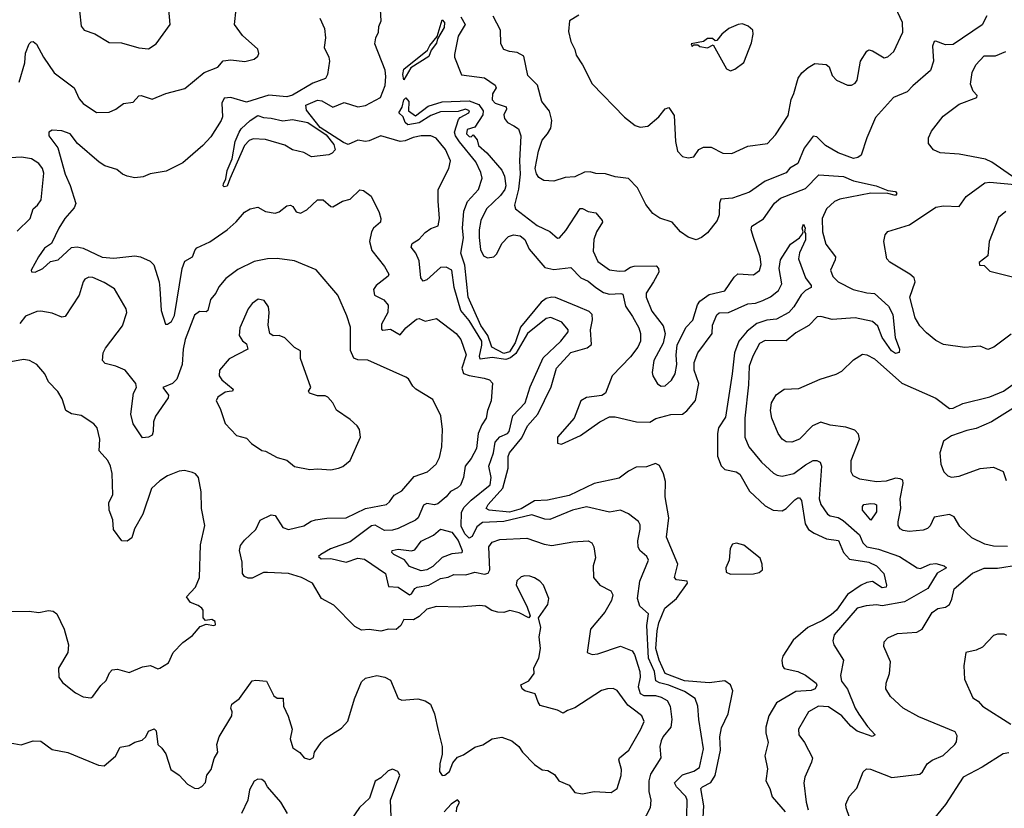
# Model space of a CAD drawing. Extents: x 2056909 to 2160450, y 827444 to 1016825.
# Tile 300 of 501: x 2135505 to 2140631, y 926643 to 930750. Entities that reach past the tile are written whole.
import ezdxf

# ---------------------------------------------------------------- set-up
doc = ezdxf.new("R2010")
doc.units = 0

msp = doc.modelspace()

# ---------------------------------------------------------------- linework, layer by layer
at = {"layer": '0CON10XD'}
for points in [[(2135816.4, 930796.4), (2135825.8, 930715.8), (2135841.2, 930695), (2135896.8, 930676.8), (2135971.7, 930631.7), (2136035, 930628.9), (2136125, 930603.1), (2136175, 930598.6), (2136216.2, 930623.8), (2136288.8, 930725), (2136276.2, 930865)], [(2138415, 930773.8), (2138366.7, 930745), (2138361.7, 930688.3), (2138375, 930637.5), (2138395.5, 930595.5), (2138402, 930565), (2138434.3, 930514.3), (2138485, 930416.7), (2138653.4, 930243.4), (2138708.8, 930198.8), (2138735, 930190), (2138775, 930196), (2138832.5, 930245), (2138865, 930286.7), (2138885, 930292.5), (2138911.7, 930251.7), (2138919.4, 930115), (2138930, 930065), (2138955, 930038), (2138985, 930030), (2139015, 930036.7), (2139040, 930075), (2139065, 930086), (2139105, 930087.1), (2139165, 930055.8), (2139213, 930053), (2139295, 930090.8), (2139398.8, 930105), (2139439.8, 930150.2), (2139505, 930251.2), (2139520.5, 930335), (2139535.5, 930365), (2139556.9, 930445), (2139576.4, 930473.6), (2139609.1, 930500.9), (2139645, 930522.9), (2139703.3, 930516.7), (2139718.8, 930505), (2139735, 930460), (2139757.5, 930435), (2139815, 930410), (2139835, 930410), (2139855, 930420), (2139864.2, 930435.8), (2139881.4, 930535), (2139915, 930586.7), (2139925, 930593.3), (2139945, 930588.8), (2140005, 930551.2), (2140025, 930556.2), (2140055.8, 930584.2), (2140101.9, 930685), (2140100.9, 930735), (2140065, 930812.9)], [(2135503.1, 930425), (2135531.8, 930525), (2135534.6, 930575.4), (2135555, 930623.8), (2135565, 930635.8), (2135575, 930636), (2135592.1, 930622.1), (2135628.9, 930555), (2135685, 930474.2), (2135788, 930395), (2135815, 930337.5), (2135835, 930312.9), (2135905, 930267.5), (2135971.2, 930268.8), (2136005, 930283.8), (2136045, 930314), (2136095, 930321.2), (2136125, 930354), (2136137.5, 930355), (2136195, 930336.2), (2136265, 930366.2), (2136365, 930391.2), (2136464.6, 930475.4), (2136536.2, 930503.8), (2136565, 930536), (2136605, 930540.6), (2136677.7, 930532.3), (2136725, 930544), (2136745, 930560), (2136750.8, 930575), (2136745, 930596.7), (2136665, 930667.5), (2136622.5, 930725), (2136631.4, 930805)], [(2137067.4, 930757.4), (2137092.2, 930705), (2137096.2, 930655), (2137089.5, 930605), (2137114.4, 930555), (2137117.8, 930535), (2137107.1, 930465), (2137096.3, 930443.7), (2137031.2, 930418.8), (2136925, 930357.5), (2136895, 930348.9), (2136802.1, 930357.9), (2136685, 930320.3), (2136605, 930344.7), (2136569.3, 930340.7), (2136556.8, 930315), (2136560.3, 930245), (2136554.6, 930225), (2136500.1, 930139.9), (2136458.5, 930095), (2136355, 930004.4), (2136268.3, 929961.7), (2136185, 929947.1), (2136148.3, 929931.7), (2136105, 929926.9), (2136064.4, 929934.4), (2136040, 929945), (2136010.3, 929970.3), (2135948.6, 929988.6), (2135918.2, 930008.2), (2135805.5, 930105.5), (2135768.6, 930155), (2135725, 930172.1), (2135675, 930174), (2135656.7, 930165), (2135656, 930145), (2135703.4, 930083.4), (2135741.1, 929945), (2135767.3, 929887.3), (2135797.4, 929792.6), (2135789.2, 929770.8), (2135740.5, 929715), (2135708.5, 929665), (2135670.5, 929585), (2135635, 929560.4), (2135602.2, 929515), (2135564.2, 929445), (2135567, 929437), (2135585, 929435.8), (2135626.4, 929453.6), (2135665, 929490), (2135705, 929498.8), (2135775, 929563.1), (2135805, 929568), (2135835, 929560.5), (2135935, 929513.3), (2135995, 929508.5), (2136105, 929520.8), (2136134.6, 929514.6), (2136185, 929492.2), (2136203.2, 929473.2), (2136231.8, 929385), (2136235, 929350), (2136240.8, 929235), (2136263.8, 929163.8), (2136275, 929164), (2136295, 929178.9), (2136310.6, 929209.4), (2136351.3, 929455), (2136365, 929491.9), (2136404.7, 929515.3), (2136418.3, 929551.7), (2136428, 929562), (2136495, 929593.5), (2136585, 929655.5), (2136632.7, 929697.3), (2136675, 929747.5), (2136705, 929765.8), (2136745, 929774), (2136785, 929751.4), (2136835, 929741.8), (2136855, 929749.5), (2136895, 929781.5), (2136914.5, 929784.5), (2136927.1, 929777.1), (2136945, 929750), (2136967.4, 929742.6), (2137000.2, 929759.8), (2137055, 929812.5), (2137085, 929812), (2137125, 929778), (2137135, 929775.8), (2137185.5, 929804.5), (2137225, 929815.7), (2137275.5, 929864.5), (2137295, 929861.1), (2137335, 929830.4), (2137376.5, 929746.5), (2137385.3, 929715), (2137384.2, 929695), (2137347.5, 929665), (2137335.7, 929645), (2137326.5, 929595), (2137338, 929548), (2137404.2, 929465), (2137426, 929425), (2137424, 929415), (2137361.4, 929365), (2137346.9, 929345), (2137352.2, 929315), (2137400.5, 929290.5), (2137422.5, 929262.5), (2137421.5, 929225), (2137389.3, 929165), (2137388.8, 929138.8), (2137395, 929133.8), (2137435, 929138), (2137485, 929109.4), (2137515.5, 929145), (2137569.9, 929190.1), (2137585, 929194.5), (2137615, 929180.6), (2137675, 929193.8), (2137776.5, 929116.5), (2137801.2, 929085), (2137829.5, 929005), (2137807.1, 928935), (2137815, 928907.8), (2137845, 928896.4), (2137922.6, 928882.6), (2137950, 928875), (2137967, 928857), (2137959.4, 928765), (2137940.5, 928715), (2137933.5, 928675), (2137910.6, 928639.4), (2137892.6, 928595), (2137883.1, 928516.9), (2137855.9, 928465), (2137824.7, 928425), (2137816.2, 928365), (2137799.5, 928325), (2137785, 928311.1), (2137747.2, 928292.8), (2137725.7, 928264.3), (2137681.8, 928228.2), (2137665, 928223.8), (2137625, 928229.5), (2137607.6, 928222.4), (2137578.8, 928155), (2137565, 928143.2), (2137475, 928099.7), (2137445, 928091.1), (2137405, 928090.3), (2137355, 928117.1), (2137335.9, 928114.1), (2137225, 928030.4), (2137123.8, 927995), (2137073.3, 927965), (2137060, 927955), (2137075, 927942.2), (2137125, 927944.4), (2137204.6, 927924.6), (2137265, 927944.8), (2137300.4, 927940.4), (2137409.1, 927865), (2137425, 927797.7), (2137475, 927794.7), (2137535, 927755.3), (2137545, 927759.6), (2137562.4, 927787.6), (2137575, 927795.3), (2137635, 927805.2), (2137695, 927840), (2137735, 927847.3), (2137765, 927860.8), (2137828.3, 927858.3), (2137875, 927872.4), (2137925, 927862.2), (2137943.1, 927866.9), (2137952.7, 927885), (2137947.5, 928005), (2137965, 928028.2), (2138005, 928042.8), (2138145, 928049.2), (2138235, 928018.7), (2138275, 928011.5), (2138385, 928030.9), (2138465, 928035.4), (2138482.9, 928025), (2138494.4, 928005), (2138503.2, 927946.8), (2138490, 927905), (2138491.9, 927845), (2138525, 927804.2), (2138582.5, 927775), (2138593.1, 927755), (2138585.5, 927725), (2138550.9, 927665), (2138476.4, 927575), (2138460, 927455), (2138485, 927444.5), (2138515, 927447.1), (2138633.1, 927486.9), (2138693.6, 927463.6), (2138705, 927444.3), (2138732.6, 927355), (2138734.3, 927325), (2138724.4, 927275), (2138735, 927240.9), (2138755, 927230.5), (2138815, 927230), (2138845, 927222.1), (2138874.8, 927204.8), (2138890.7, 927175), (2138899.2, 927105), (2138894.7, 927065.3), (2138855, 927016.9), (2138844.6, 926995), (2138838.1, 926965), (2138843.3, 926905), (2138789.4, 926820.6), (2138780.4, 926785), (2138779.8, 926730.2), (2138790.9, 926685), (2138787.5, 926645), (2138745.3, 926564.7)], [(2138977.4, 926602.6), (2138980, 926685), (2138972.3, 926705), (2138923.8, 926755), (2138914.6, 926775), (2138955, 926817.5), (2139015, 926836.8), (2139043.3, 926855), (2139065, 926952.5), (2139040, 927105), (2139035.4, 927175), (2139020.8, 927215), (2138965, 927250.6), (2138885, 927284.8), (2138835.6, 927295.6), (2138816.2, 927306.2), (2138809.9, 927355), (2138779.1, 927425), (2138770, 927595), (2138778.5, 927655), (2138734, 927695), (2138720.4, 927735), (2138733.1, 927825), (2138778.9, 927935), (2138769.5, 927955), (2138733.3, 927985), (2138724.4, 928005), (2138723.1, 928035), (2138735.8, 928095.8), (2138735, 928120), (2138727, 928137), (2138675, 928175.8), (2138632.5, 928195), (2138575, 928185.6), (2138455, 928213.3), (2138382.5, 928195), (2138265, 928147.8), (2138238.5, 928148.5), (2138171.9, 928171.9), (2138025, 928136.1), (2137915, 928131.8), (2137885, 928108.7), (2137860.9, 928059.1), (2137845, 928050.2), (2137822.2, 928072.2), (2137802.7, 928112.7), (2137805.5, 928185), (2137818.9, 928211.1), (2137855, 928247.4), (2137955, 928326.7), (2137960.3, 928365), (2137947.8, 928425), (2137971.7, 928495), (2137979.6, 928550.4), (2138005, 928578.4), (2138044.4, 928595), (2138052.7, 928605), (2138073, 928687), (2138137.1, 928755), (2138162.4, 928837.6), (2138230.4, 928989.6), (2138321.5, 929075), (2138360.8, 929125), (2138360, 929135), (2138326.9, 929175), (2138269.3, 929199.3), (2138245, 929194.6), (2138148.1, 929115), (2138087.6, 929012.4), (2138060.9, 928989.1), (2138035, 928979.9), (2137965, 928991.1), (2137902.2, 928982.2), (2137898.1, 928998.1), (2137911.5, 929055), (2137910.3, 929075), (2137845, 929184.2), (2137802, 929235), (2137767.2, 929355), (2137755.4, 929445), (2137725, 929462), (2137695, 929458.7), (2137625, 929395.4), (2137605, 929389.1), (2137593, 929405), (2137584.8, 929495), (2137566.6, 929535), (2137542.9, 929565), (2137548.5, 929585), (2137585, 929606.4), (2137615, 929642.2), (2137645, 929662.9), (2137682.7, 929677.3), (2137690, 929715), (2137683.6, 929805), (2137684.1, 929865), (2137738.9, 929975), (2137747.8, 930015), (2137722.1, 930075), (2137673.9, 930133.9), (2137644.7, 930144.7), (2137595, 930145.2), (2137553.1, 930136.9), (2137511.5, 930118.5), (2137486.2, 930116.2), (2137385, 930144.5), (2137325, 930118.7), (2137305, 930115.3), (2137265, 930122.3), (2137215, 930100.4), (2137190.5, 930110.5), (2137069.2, 930189.2), (2136998.7, 930278.7), (2136995.4, 930305), (2137055, 930331.5), (2137077.4, 930327.4), (2137135, 930295.3), (2137195, 930318.1), (2137265, 930296.8), (2137305, 930302.9), (2137383.5, 930345), (2137408.3, 930408.3), (2137411.7, 930455), (2137407, 930487), (2137354.6, 930625), (2137358.5, 930655), (2137372.1, 930685), (2137374.6, 930715), (2137387.3, 930745), (2137382.7, 930802.7)], [(2137802, 930765), (2137823.8, 930725), (2137787.3, 930665), (2137768.3, 930568.3), (2137768.6, 930555), (2137805, 930463.3), (2137925, 930446.8), (2137980, 930410), (2137984.6, 930395), (2137966.3, 930363.7), (2137965, 930333.1), (2137980.5, 930315), (2138036.7, 930296.7), (2138038.5, 930285), (2138025.4, 930255), (2138028.5, 930235), (2138045, 930214.5), (2138078.1, 930198.1), (2138102, 930182), (2138114.7, 930144.7), (2138106.5, 930015), (2138110.7, 929945), (2138102.2, 929867.8), (2138080.5, 929785), (2138086.9, 929765), (2138199.1, 929679.1), (2138265, 929647.9), (2138305, 929612.5), (2138315, 929614), (2138348.1, 929651.9), (2138423.3, 929766.7), (2138435, 929767.7), (2138465, 929751.5), (2138505, 929744.3), (2138537.5, 929705), (2138539.4, 929695), (2138508, 929645), (2138494.7, 929604.7), (2138490.9, 929545), (2138515, 929491.4), (2138575, 929446.9), (2138625, 929440.8), (2138655, 929442.7), (2138685, 929461.8), (2138704, 929466), (2138818, 929468), (2138831.1, 929455), (2138831.5, 929435), (2138804.6, 929385), (2138765.6, 929325), (2138766.5, 929305), (2138795, 929232.5), (2138855.6, 929155), (2138865.7, 929115), (2138854.3, 929065), (2138805.8, 928975), (2138797.7, 928912.3), (2138800.8, 928895), (2138825, 928853.8), (2138845, 928842), (2138865, 928844), (2138898.1, 928871.9), (2138917.3, 928905), (2138925.5, 928954.5), (2138922.2, 929005), (2138928.5, 929055), (2138972.6, 929147.4), (2139008.9, 929185), (2139034, 929265), (2139046, 929284), (2139095, 929319.7), (2139175, 929337.8), (2139225, 929410), (2139243, 929427), (2139325, 929421.9), (2139356.4, 929443.6), (2139364.4, 929475), (2139360, 929515), (2139324.4, 929615.6), (2139312.7, 929655), (2139315.7, 929675), (2139377.4, 929712.6), (2139435, 929794.6), (2139465, 929820.4), (2139595, 929871.8), (2139665, 929942.1), (2139792.9, 929932.9), (2139845, 929911.6), (2139964.2, 929885), (2140025, 929860), (2140065, 929856), (2140071.2, 929845), (2140065, 929834.4), (2140025, 929844.4), (2139935, 929846.2), (2139774.8, 929815.2), (2139747.4, 929802.6), (2139704.5, 929765.5), (2139683.3, 929715), (2139684.7, 929645), (2139701.1, 929581.1), (2139751.5, 929515), (2139750.6, 929499.4), (2139725.5, 929445), (2139737.5, 929412.5), (2139765, 929385.6), (2139844.2, 929345), (2139915, 929327.7), (2139955, 929324.4), (2140028.5, 929258.5), (2140050, 929215), (2140062, 929095), (2140085.5, 929035), (2140083, 929017), (2140065, 929012.3), (2140043.8, 929025), (2139995, 929094.4), (2139973.1, 929153.1), (2139945, 929178.5), (2139855, 929196.6), (2139735, 929188.4), (2139675, 929204.4), (2139657.1, 929202.9), (2139613.4, 929156.6), (2139545, 929118.6), (2139495, 929076.7), (2139385, 929079.6), (2139356.7, 929063.3), (2139321.9, 928998.1), (2139302.2, 928945), (2139298.6, 928848.6), (2139280, 928675), (2139280.8, 928575), (2139301.5, 928525), (2139367.5, 928445), (2139428.6, 928388.6), (2139447.8, 928377.8), (2139475, 928372.7), (2139535, 928386.5), (2139595, 928431.8), (2139635, 928453.8), (2139655, 928453.6), (2139671.4, 928445), (2139679.6, 928425), (2139666.2, 928255), (2139675.4, 928225), (2139709.5, 928175), (2139725, 928165.5), (2139765, 928157.5), (2139791.3, 928141.3), (2139877.1, 928067.1), (2139894.4, 928025), (2139914.3, 928005), (2139975, 927993.3), (2140085, 927953.9), (2140176.2, 927895), (2140195, 927890.9), (2140245, 927913.5), (2140275, 927918.2), (2140318, 927905), (2140330, 927895), (2140282, 927868), (2140233, 927787), (2140111.4, 927718.6), (2139995, 927697.5), (2139965, 927702.1), (2139911.9, 927698.1), (2139865, 927685.4), (2139745, 927546), (2139737.8, 927515), (2139743.1, 927495), (2139794.3, 927415), (2139778.2, 927335), (2139783.3, 927305), (2139815, 927262.5), (2139854.7, 927165), (2139873.5, 927133.5), (2139918.3, 927068.3), (2139959.2, 927025), (2139942.7, 927017.3), (2139865, 927043.8), (2139831.1, 927071.1), (2139784.3, 927124.3), (2139715, 927171.7), (2139663.8, 927175), (2139611.2, 927145), (2139559.4, 927055), (2139561.5, 927025), (2139590, 926985), (2139631.8, 926905), (2139627.8, 926882.2), (2139591.9, 926805), (2139587.5, 926775), (2139598.8, 926675), (2139610.4, 926635)], [(2140539.7, 930770.3), (2140515.8, 930724.2), (2140365, 930620.9), (2140325, 930619.5), (2140275, 930638), (2140265, 930636.2), (2140256.9, 930613.1), (2140262.3, 930535), (2140246.4, 930485), (2140153.8, 930406.2), (2140125.6, 930374.4), (2140054.4, 930345), (2139959.8, 930240.2), (2139915.3, 930135), (2139886, 930044), (2139868.3, 930031.7), (2139845, 930027.9), (2139765, 930056.2), (2139700, 930095), (2139655, 930140), (2139635, 930143.1), (2139588.4, 930081.6), (2139555, 930000.6), (2139515, 929977.5), (2139495, 929952.7), (2139385, 929909.2), (2139305, 929852.7), (2139215, 929821.5), (2139154.7, 929815.3), (2139148.5, 929795), (2139146.2, 929733.8), (2139135.8, 929705), (2139085, 929640), (2139055, 929616), (2139025.8, 929604.2), (2138985, 929618), (2138945, 929645.8), (2138901.2, 929695), (2138837, 929717), (2138800.7, 929740.7), (2138765, 929787.5), (2138720.5, 929875), (2138673.9, 929923.9), (2138605, 929932.5), (2138555, 929947.5), (2138505, 929948.6), (2138475, 929957.8), (2138445, 929955.6), (2138395, 929931.1), (2138345, 929928.1), (2138285, 929909.2), (2138233.5, 929913.5), (2138208.3, 929928.3), (2138195, 929947.5), (2138189.2, 929975), (2138205.3, 930065), (2138225, 930122.5), (2138253.3, 930155), (2138270, 930185), (2138275.5, 930225.5), (2138263.1, 930273.1), (2138223.5, 930325), (2138199.8, 930409.8), (2138149.6, 930459.6), (2138129.5, 930559.5), (2138095, 930580), (2138055, 930584.4), (2138026.2, 930595), (2138009.2, 930625), (2138008.6, 930695), (2137969.1, 930769.1)], [(2137505, 930436.7), (2137499.3, 930465), (2137505, 930492.2), (2137628.2, 930591.8), (2137639.6, 930615), (2137677.7, 930662.3), (2137705, 930750), (2137716.6, 930735), (2137715, 930709.2), (2137680.2, 930649.8), (2137675, 930628.6), (2137647.7, 930592.2), (2137635, 930558.5), (2137540.7, 930499.3), (2137505, 930436.7)], [(2139205, 930483.8), (2139228.3, 930491.7), (2139275, 930526.7), (2139315, 930630), (2139323.8, 930675), (2139321.2, 930695), (2139297, 930717), (2139267.9, 930727.9), (2139244.5, 930725.5), (2139196.7, 930705), (2139160, 930675), (2139135, 930642.5), (2139125, 930640), (2139111.7, 930651.7), (2139085, 930652.5), (2139065, 930637.5), (2139000, 930625), (2139005, 930610), (2139015, 930620), (2139035, 930620), (2139045, 930610), (2139085, 930603.8), (2139115, 930620), (2139184.2, 930494.2), (2139205, 930483.8)], [(2140673.9, 929933.9), (2140565, 930008.2), (2140533.1, 930023.1), (2140395, 930049.6), (2140296.6, 930056.6), (2140262.3, 930072.3), (2140235.8, 930105), (2140236, 930135), (2140251.1, 930168.9), (2140312, 930248), (2140395, 930311.1), (2140487.1, 930345), (2140488.6, 930355), (2140468.8, 930378.8), (2140454.5, 930415), (2140462.8, 930475), (2140482.3, 930515), (2140525, 930562.7), (2140585, 930561.5), (2140638.1, 930585)], [(2139058, 926505), (2139066.6, 926655), (2139050.3, 926745), (2139058.8, 926755), (2139102.7, 926777.3), (2139125.8, 926814.2), (2139152.9, 926945), (2139150, 927015), (2139158.8, 927061.2), (2139193.4, 927135), (2139217.3, 927255), (2139206, 927286), (2139175, 927306.6), (2139095, 927296.2), (2138965, 927306.8), (2138865, 927344.8), (2138833.8, 927415), (2138816.2, 927475), (2138823.5, 927566.5), (2138832.1, 927607.9), (2138863.4, 927685), (2138925, 927735.2), (2138980.8, 927815), (2138980, 927825), (2138925, 927833.5), (2138914.6, 927844.6), (2138931.2, 927915), (2138872, 928055), (2138883.9, 928155), (2138865.6, 928265), (2138866.2, 928345), (2138857.1, 928385), (2138835, 928427.5), (2138815, 928439.4), (2138768, 928422), (2138715, 928419.4), (2138675, 928399.2), (2138625, 928362.2), (2138495, 928335.2), (2138365, 928271.4), (2138252.6, 928247.4), (2138185, 928244.3), (2138115, 928202.8), (2138055, 928185.4), (2137948.8, 928195), (2137933.3, 928205), (2137943.3, 928225), (2138020.1, 928309.9), (2138047.4, 928415), (2138048.1, 928475), (2138054.1, 928495), (2138118.3, 928571.7), (2138148.5, 928635), (2138201.9, 928695), (2138271.8, 928838.2), (2138300.2, 928935), (2138375, 929016), (2138458.8, 929041.2), (2138482.3, 929057.7), (2138475.8, 929134.2), (2138487.5, 929187.5), (2138485.3, 929215), (2138469.7, 929229.7), (2138412.2, 929255), (2138295, 929302.8), (2138275, 929305.8), (2138245, 929298.9), (2138220.4, 929279.6), (2138112, 929148), (2138085, 929067.4), (2138055, 929019.5), (2138025, 929012.3), (2137962.4, 929045), (2137942.5, 929105), (2137905, 929157.3), (2137839.8, 929305), (2137822.5, 929472.5), (2137801.5, 929535), (2137815.7, 929614.3), (2137810.8, 929665), (2137817.2, 929752.8), (2137836.5, 929803.5), (2137893.3, 929865), (2137912.5, 929925), (2137906, 929955), (2137879.2, 930009.2), (2137795, 930113.3), (2137774.5, 930145), (2137769.2, 930165), (2137790.2, 930229.8), (2137798.9, 930241.1), (2137842.9, 930265), (2137846.9, 930275), (2137825, 930284.4), (2137788.5, 930271.5), (2137695, 930269.6), (2137645, 930251.2), (2137585, 930213), (2137525, 930202.7), (2137511.9, 930215), (2137500.6, 930245), (2137479.2, 930265), (2137496, 930294), (2137505, 930332.5), (2137515, 930342.5), (2137531.5, 930325), (2137529.5, 930275), (2137565, 930248.9), (2137630.7, 930299.3), (2137705, 930322.8), (2137845, 930328.3), (2137895, 930308.5), (2137917.1, 930275), (2137916, 930255), (2137875, 930191.2), (2137835, 930178.8), (2137830.8, 930155), (2137845, 930141.2), (2137855, 930140), (2137865, 930150), (2137886.7, 930125), (2137893.3, 930095), (2137936.7, 930056.7), (2138015, 929966.7), (2138029.6, 929935), (2138036.5, 929885), (2138030, 929865), (2138008.1, 929835), (2137934.4, 929765), (2137905.5, 929705), (2137896.2, 929655), (2137896.2, 929615), (2137903.8, 929553.8), (2137920.3, 929520.3), (2137939.6, 929509.6), (2137974.1, 929515.9), (2137988.9, 929531.1), (2138015.4, 929585), (2138049.5, 929620.5), (2138075, 929630.5), (2138111.2, 929625), (2138134.4, 929605), (2138157.8, 929555), (2138239, 929459), (2138285, 929448.9), (2138375, 929459.2), (2138426.2, 929406.2), (2138465, 929388.8), (2138504.6, 929354.6), (2138545, 929330), (2138575, 929320), (2138635, 929324.5), (2138645, 929320.6), (2138658.4, 929258.4), (2138694.7, 929205), (2138728.1, 929145), (2138736.6, 929115), (2138736, 929076), (2138722.2, 929045), (2138684.1, 928995), (2138589.7, 928895), (2138554.4, 928805), (2138535, 928792.3), (2138455, 928783.1), (2138425.7, 928764.3), (2138391.1, 928675), (2138304.6, 928575), (2138304.6, 928544.6), (2138325, 928540), (2138425, 928584.7), (2138525, 928655.5), (2138575, 928681.1), (2138605, 928681.9), (2138716, 928656), (2138785, 928654.2), (2138816.7, 928673.3), (2138895, 928693.1), (2138955, 928695.2), (2138977.8, 928712.2), (2139023.2, 928766.8)], [(2136570.2, 929880.2), (2136564.5, 929884.5), (2136565.6, 929895), (2136578.5, 929921.5), (2136585.5, 929965), (2136611.5, 930025), (2136626.9, 930115), (2136647.7, 930165), (2136657.8, 930182.2), (2136704.1, 930225.9), (2136745, 930251), (2136775, 930240.4), (2136815, 930238.1), (2136875, 930222.9), (2136925, 930229.7), (2137005.2, 930215.2), (2137100, 930150), (2137140.2, 930100.2), (2137147.5, 930072.5), (2137132.5, 930055), (2137115, 930046.4), (2137025, 930035.8), (2136985, 930058.6), (2136925, 930073.1), (2136885, 930097.5), (2136785, 930126.2), (2136720.6, 930129.4), (2136699.4, 930120.6), (2136675.6, 930095), (2136599.5, 929920.5), (2136585, 929882.5), (2136570.2, 929880.2)], [(2135491.8, 929648.2), (2135558.9, 929715), (2135574.4, 929765), (2135598.1, 929785), (2135617.6, 929812.4), (2135630.4, 929950.4), (2135623.5, 929975), (2135605, 930000.6), (2135566.2, 930025), (2135515, 930034.6), (2135425, 930029.3)], [(2140667.2, 929112.8), (2140576, 929044), (2140545, 929032.9), (2140505, 929049.2), (2140425, 929042.5), (2140315, 929058.1), (2140275, 929079.4), (2140225, 929119.4), (2140191.4, 929155), (2140167.4, 929197.4), (2140139.2, 929305), (2140167.5, 929385), (2140161.9, 929405), (2140139.2, 929425), (2140035, 929488), (2140020, 929505), (2140004, 929595), (2140010.5, 929629.5), (2140025, 929646.2), (2140137.6, 929682.4), (2140275, 929774.6), (2140315, 929780), (2140395, 929778.1), (2140431.3, 929828.7), (2140529.5, 929900.5), (2140555, 929904.2), (2140685, 929892)], [(2140639.1, 929750.9), (2140600.9, 929719.1), (2140586, 929684), (2140552.7, 929595), (2140545, 929520), (2140500, 929485), (2140501.7, 929471.7), (2140525, 929470), (2140555, 929440), (2140687.3, 929407.3)], [(2139023.2, 928766.8), (2139041.3, 928855), (2139016.6, 928925), (2139016.8, 928965), (2139035, 929015.4), (2139109.3, 929115), (2139111.6, 929158.4), (2139135, 929212.5), (2139145.9, 929224.1), (2139195.2, 929224.8), (2139295, 929270.7), (2139335, 929273.6), (2139373.1, 929286.9), (2139413.6, 929306.4), (2139455, 929339.1), (2139472.2, 929375), (2139458.4, 929455), (2139465, 929500), (2139518.3, 929581.7), (2139565, 929614), (2139580, 929635), (2139584, 929645), (2139578, 929665), (2139585, 929686), (2139593.8, 929665), (2139590, 929645), (2139596, 929636), (2139595, 929603.3), (2139564.1, 929535.9), (2139558.6, 929505), (2139595.6, 929405), (2139625.7, 929365), (2139625.5, 929354.5), (2139595, 929338.9), (2139572.4, 929317.6), (2139535.7, 929255), (2139509.5, 929225), (2139445, 929189.8), (2139395, 929185.8), (2139342.4, 929167.6), (2139292.4, 929127.6), (2139249.3, 929075), (2139225.3, 929015), (2139214.4, 928905), (2139179.4, 928680.6), (2139143.3, 928625), (2139137.6, 928595), (2139137, 928477), (2139156.1, 928426.1), (2139175, 928406.9), (2139235, 928395.4), (2139253.8, 928383.8), (2139304.3, 928294.3), (2139385, 928218.7), (2139428, 928195), (2139475, 928192.5), (2139495.9, 928204.1), (2139539.9, 928250.1), (2139555, 928260.5), (2139565, 928260), (2139575, 928246), (2139593.6, 928125), (2139610.9, 928095), (2139640.6, 928075), (2139705, 928046.5), (2139767.2, 928037.2), (2139794.2, 927975), (2139825, 927939.7), (2139925, 927925.6), (2139966.2, 927905), (2140004, 927865), (2140018.2, 927805), (2140015, 927794.5), (2139995, 927790.5), (2139945, 927823.2), (2139915, 927818.3), (2139885, 927804.4), (2139815, 927755.7), (2139756.3, 927675), (2139729.8, 927650.2), (2139685, 927620.4), (2139608.1, 927585), (2139531.5, 927518.5), (2139477.6, 927435), (2139472, 927415), (2139475.4, 927385.4), (2139485, 927371.4), (2139555, 927355.8), (2139596.5, 927336.5), (2139650.5, 927295), (2139654.5, 927284.5), (2139646.4, 927265), (2139625, 927256.2), (2139545, 927250.8), (2139445, 927192.3), (2139405, 927124.4), (2139388.4, 927065), (2139388.5, 927035), (2139401.5, 926985), (2139384.5, 926915.5), (2139398.5, 926848.5), (2139389.1, 926785), (2139409.6, 926745), (2139422.1, 926702.1), (2139490, 926625)], [(2137682.7, 927047.3), (2137703.5, 926965), (2137704.4, 926925), (2137692, 926875), (2137690, 926835), (2137703.6, 926813.6), (2137717.5, 926815), (2137742.5, 926835), (2137760.3, 926879.7), (2137785, 926908.8), (2137815, 926921.2), (2137875, 926962), (2137915.9, 926974.1), (2137965, 927003.8), (2138015, 927013.3), (2138067.5, 926995), (2138103.9, 926963.9), (2138123.3, 926935), (2138185, 926870), (2138225, 926843.3), (2138255, 926838.8), (2138288.8, 926818.8), (2138311.2, 926785), (2138365, 926763.8), (2138395, 926724.2), (2138435, 926718.1), (2138495, 926730), (2138584.4, 926725.6), (2138615.7, 926745), (2138636.1, 926813.9), (2138638.2, 926845), (2138623.3, 926895), (2138626.9, 926905), (2138675.6, 926945), (2138738.9, 927055), (2138755.6, 927095), (2138744.4, 927125), (2138712, 927148), (2138670.7, 927180.7), (2138615, 927256), (2138595, 927267.5), (2138565, 927265.7), (2138534.5, 927255.5), (2138395, 927165.8), (2138357.1, 927152.9), (2138335, 927137.5), (2138305, 927153.8), (2138215, 927177.5), (2138203.3, 927195), (2138189.3, 927239.3), (2138135, 927254.3), (2138120.8, 927265), (2138114, 927285), (2138155, 927306.2), (2138182.5, 927345), (2138181.4, 927375), (2138208.1, 927425), (2138216.7, 927475), (2138209.4, 927535), (2138218.8, 927585), (2138205.7, 927635), (2138254.2, 927705), (2138260, 927735), (2138231.2, 927805), (2138213.3, 927825), (2138185, 927844), (2138161.2, 927851.2), (2138135, 927854), (2138115, 927848.8), (2138093, 927827), (2138090, 927805), (2138145.5, 927695), (2138163.3, 927645), (2138155, 927634.2), (2138105, 927660.4), (2138057.1, 927672.9), (2138025, 927662.1), (2137993.7, 927663.7), (2137962.5, 927672.5), (2137927.5, 927695), (2137899.7, 927699.7), (2137795, 927691.1), (2137675, 927693.1), (2137625, 927680), (2137585, 927642.5), (2137555, 927624), (2137505, 927626.7), (2137489.2, 927595), (2137465, 927573.8), (2137425, 927576.2), (2137385, 927566), (2137323.6, 927573.6), (2137285, 927570), (2137250.5, 927590.5), (2137140.3, 927700.3), (2137075.8, 927735.8), (2137029.2, 927815), (2136971.4, 927845), (2136905, 927865.3), (2136795, 927871.3), (2136775, 927870.4), (2136715, 927842.2), (2136695, 927841.1), (2136675, 927850), (2136665.4, 927865), (2136663.1, 927925), (2136648.5, 927985), (2136655, 928011.2), (2136675, 928040), (2136734.5, 928095), (2136756.8, 928143.2), (2136815, 928171.1), (2136835, 928167.5), (2136875, 928105.8), (2136905, 928095.6), (2136985, 928113.6), (2137022.3, 928137.7), (2137045, 928144.6), (2137103.6, 928153.6), (2137205, 928156.2), (2137305.2, 928204.8), (2137413.8, 928225), (2137430.9, 928239.1), (2137455, 928274.3), (2137495, 928297.1), (2137558.3, 928371.7), (2137628.8, 928395), (2137673.1, 928435), (2137690.9, 928469.1), (2137701.9, 928525), (2137705.9, 928615), (2137696.9, 928686.9), (2137655, 928772), (2137568, 928825), (2137550.9, 928840.9), (2137528.8, 928878.8), (2137515, 928888.8), (2137317.4, 928977.4), (2137265, 928978.9), (2137245, 928987.5), (2137227, 929027), (2137227.9, 929147.9), (2137208.6, 929208.6), (2137161.4, 929315), (2137047.8, 929447.8), (2136935, 929494.6), (2136845, 929506.7), (2136794.5, 929505.5), (2136725, 929490), (2136640.4, 929449.6), (2136577.9, 929402.1), (2136540.9, 929359.1), (2136525.5, 929325), (2136498, 929292), (2136484.2, 929235), (2136475, 929228.9), (2136440.4, 929229.6), (2136415, 929211.9), (2136366, 929085), (2136355.3, 929035), (2136350.3, 928955), (2136322.8, 928877.2), (2136300.5, 928855), (2136250.8, 928835), (2136279.5, 928795), (2136278.6, 928781.4), (2136212.2, 928685), (2136200.8, 928655), (2136200.6, 928605), (2136195, 928586.2), (2136175, 928576), (2136145, 928572.5), (2136095.7, 928645), (2136083.8, 928695), (2136097.5, 928805), (2136112.9, 928835), (2136110, 928855), (2136055, 928924), (2136005, 928945.7), (2135949.7, 928959.7), (2135935.8, 928975), (2135940, 929015), (2135951.4, 929038.6), (2136040, 929155), (2136062.9, 929225), (2136059.4, 929245), (2135998.8, 929348.8), (2135945, 929380.9), (2135885, 929407.1), (2135865, 929410), (2135845, 929398), (2135835.6, 929384.4), (2135815.5, 929315), (2135742, 929205), (2135725, 929201.2), (2135675, 929221.1), (2135615, 929232.5), (2135595, 929230.8), (2135535, 929206.2), (2135505, 929168.1)], [(2137125, 928406), (2137165, 928414.3), (2137187, 928423), (2137226.2, 928455), (2137278.8, 928575), (2137274, 928615), (2137261.2, 928635), (2137225, 928668), (2137155, 928716.7), (2137135.5, 928755.5), (2137110, 928785), (2137095, 928791.9), (2137055, 928791.8), (2137014, 928805), (2137008.8, 928815), (2137020, 928835), (2136967.5, 928985), (2136967.5, 929025), (2136935, 929043.3), (2136885, 929093.3), (2136855, 929106.2), (2136825, 929103.3), (2136806.7, 929115), (2136798.8, 929158.8), (2136804.2, 929225), (2136800, 929255), (2136778, 929288), (2136745.7, 929294.3), (2136715, 929272.5), (2136694.4, 929245), (2136651.2, 929145), (2136647.5, 929105), (2136665, 929077.5), (2136685, 929062.5), (2136692.5, 929035), (2136595, 928983.8), (2136545.8, 928925), (2136544, 928895), (2136557.1, 928875), (2136615.9, 928825.9), (2136612.5, 928815), (2136595, 928814), (2136575, 928810.8), (2136536.7, 928785), (2136528, 928765), (2136549.2, 928725), (2136575, 928647.5), (2136633.9, 928583.9), (2136685, 928570), (2136712.5, 928542.5), (2136765, 928506.7), (2136785, 928502.5), (2136845, 928470), (2136895, 928456.7), (2136935, 928423.3), (2137015, 928407.5), (2137055, 928411.2), (2137125, 928406)], [(2135415, 927668.1), (2135555, 927670), (2135605, 927662), (2135655, 927673.8), (2135679.5, 927669.5), (2135698.8, 927655), (2135736, 927575), (2135759.4, 927495), (2135755.7, 927455), (2135706.7, 927373.3), (2135709.2, 927325), (2135728.3, 927298.3), (2135795, 927244.2), (2135835, 927224), (2135875, 927218.8), (2135886.2, 927225), (2135927.5, 927282.5), (2135955, 927308.8), (2135971.9, 927348.1), (2135986.7, 927363.3), (2136015, 927367.1), (2136075, 927349.2), (2136145, 927380), (2136185.8, 927385.8), (2136225, 927370), (2136235, 927373.3), (2136280, 927400), (2136303.3, 927455), (2136355, 927506.7), (2136405, 927543.3), (2136445, 927590), (2136475, 927602.5), (2136515, 927594), (2136525, 927597.5), (2136523.3, 927615), (2136505, 927626.2), (2136471.7, 927621.7), (2136460, 927635), (2136460, 927675), (2136453.3, 927685), (2136435, 927698.8), (2136393.9, 927713.9), (2136374, 927745), (2136420, 927795), (2136440.8, 927845), (2136445.7, 928015), (2136468.8, 928115), (2136451.2, 928205), (2136449.3, 928290.7), (2136436.7, 928365), (2136420, 928385), (2136405, 928392.5), (2136362.5, 928402.5), (2136335, 928398), (2136275, 928374.3), (2136235, 928347.5), (2136192, 928308), (2136145.6, 928175), (2136102.1, 928097.9), (2136088.6, 928051.4), (2136065, 928034), (2136037.5, 928035), (2135994, 928095), (2135990.6, 928145), (2135970.8, 928195), (2135969.2, 928235), (2135990.8, 928275), (2135987, 928387), (2135978.1, 928425), (2135963.3, 928455), (2135919.1, 928505), (2135922.5, 928565), (2135908, 928625), (2135891.2, 928645), (2135825, 928689.2), (2135775, 928697.1), (2135745.7, 928715), (2135725.6, 928775), (2135704.4, 928814.4), (2135655, 928863.8), (2135635.4, 928905.4), (2135594.6, 928954.6), (2135556.2, 928975), (2135525, 928980), (2135315, 928941.6)], [(2140647.2, 928007.2), (2140575, 928008.6), (2140528.8, 928018.8), (2140461.3, 928051.3), (2140399.8, 928109.8), (2140370.4, 928160.4), (2140345, 928173.6), (2140265, 928159.2), (2140245, 928114.3), (2140230.2, 928099.8), (2140208.6, 928091.4), (2140134.6, 928084.6), (2140105, 928088.9), (2140088, 928098), (2140078.5, 928115), (2140077.5, 928135), (2140091.2, 928205), (2140088.2, 928255), (2140103.6, 928335), (2140101.7, 928351.7), (2140089.3, 928359.3), (2140065, 928361.8), (2140015, 928347.2), (2139965, 928342.9), (2139877.9, 928357.9), (2139844.2, 928375), (2139833.1, 928395), (2139833.6, 928455), (2139876.9, 928565), (2139871.4, 928591.4), (2139852.8, 928612.8), (2139805, 928628.6), (2139725, 928638.9), (2139675, 928654.2), (2139632, 928635), (2139564.6, 928565.4), (2139525, 928550.5), (2139495, 928551.8), (2139474.4, 928565), (2139452.7, 928595), (2139420, 928675), (2139413.9, 928713.9), (2139419.1, 928755), (2139443.7, 928796.3), (2139485, 928825.7), (2139561.2, 928828.8), (2139672.2, 928877.8), (2139755.4, 928904.6), (2139785, 928920), (2139845, 928979.2), (2139892.1, 929007.9), (2139915, 929004.4), (2139955, 928984.5), (2140097.8, 928857.8), (2140275, 928778.6), (2140345, 928725.9), (2140365, 928726.7), (2140415, 928751.2), (2140555, 928785.2), (2140626.9, 928815), (2140675, 928850.6)], [(2140675, 928725.5), (2140563.8, 928656.2), (2140485, 928620.5), (2140435, 928610.9), (2140355, 928582.5), (2140314.5, 928555.5), (2140295.7, 928495), (2140300.8, 928435), (2140315.8, 928395.8), (2140336.7, 928375), (2140355, 928367.5), (2140395, 928373.5), (2140505, 928412.1), (2140575, 928419.4), (2140625, 928396.7), (2140640.4, 928350.4)], [(2139935, 928143.3), (2139892.5, 928195), (2139892, 928215), (2139900, 928225), (2139935, 928230), (2139955, 928229.2), (2139965, 928222.5), (2139965, 928187.5), (2139935, 928143.3)], [(2137595, 927880), (2137535, 927901.8), (2137507.5, 927937.5), (2137453.5, 927965), (2137442.5, 927975), (2137443.3, 927985), (2137475, 927992), (2137545, 927984.2), (2137561.8, 927988.2), (2137595, 928034.7), (2137659.2, 928065), (2137695, 928096.7), (2137755, 928080.2), (2137787.3, 928037.3), (2137809.1, 927985), (2137806.8, 927973.2), (2137755, 927967.6), (2137705, 927948.4), (2137655, 927903), (2137625, 927884.2), (2137595, 927880)], [(2139205, 927861.4), (2139325, 927864.7), (2139355, 927871.2), (2139371.1, 927885), (2139370, 927915), (2139360, 927945), (2139275, 928012.5), (2139237.1, 928022.9), (2139215, 928018.6), (2139204.1, 927995.9), (2139197.8, 927935), (2139181.2, 927895), (2139182.1, 927872.1), (2139205, 927861.4)], [(2139825.6, 926595), (2139806.9, 926645), (2139805.6, 926665), (2139823.1, 926705), (2139863, 926747), (2139896.8, 926833.2), (2139912.5, 926847.5), (2139934.2, 926845.8), (2140045, 926802.5), (2140190.3, 926819.7), (2140205, 926832), (2140229.4, 926875), (2140255, 926892.9), (2140311.9, 926918.1), (2140373.8, 926975), (2140381.1, 926988.9), (2140385, 927020), (2140375, 927041.8), (2140185, 927118.5), (2140104.1, 927164.1), (2140038.6, 927225), (2140014.4, 927264.4), (2140015.8, 927295), (2140032.5, 927345), (2140037.5, 927405), (2140004.3, 927485), (2140005, 927510), (2140025, 927530), (2140075, 927553.3), (2140175, 927560), (2140202.5, 927575), (2140255, 927661.9), (2140285, 927682.7), (2140325, 927690.9), (2140345, 927704.3), (2140357.8, 927732.2), (2140368.9, 927785), (2140465, 927868), (2140525, 927894.1), (2140595, 927893.1), (2140705, 927910)], [(2140643, 927543), (2140629.3, 927549.3), (2140595, 927550), (2140575, 927542.5), (2140517.4, 927482.6), (2140485, 927465.6), (2140430, 927455), (2140420, 927385), (2140423.3, 927315), (2140467.7, 927217.7), (2140495, 927200), (2140518, 927175), (2140665, 927081.1)], [(2135455, 926983.8), (2135512.7, 926972.7), (2135575, 926994), (2135615, 926991.9), (2135675, 926949.4), (2135755, 926933.8), (2135915, 926868.1), (2135945, 926864.2), (2136004.2, 926915), (2136028.9, 926961.1), (2136075, 926970.4), (2136105, 926987.1), (2136142.4, 926997.6), (2136161.4, 927015), (2136175.6, 927044.4), (2136205.8, 927055.8), (2136215.5, 927045.5), (2136224.3, 926974.3), (2136245.8, 926955.8), (2136265, 926926.7), (2136292.5, 926845), (2136335.5, 926815.5), (2136379.1, 926769.1), (2136415, 926748), (2136435, 926746.2), (2136453.9, 926756.1), (2136472.3, 926777.7), (2136480, 926815), (2136501.2, 926845), (2136518.3, 926901.7), (2136536, 926935), (2136532, 926975), (2136543.3, 927015), (2136608.9, 927125), (2136611.1, 927145), (2136604.6, 927164.6), (2136608.6, 927185), (2136649.2, 927215), (2136715, 927306.2), (2136735, 927310.8), (2136790, 927305), (2136827.9, 927227.9), (2136845, 927216), (2136876.7, 927216.7), (2136878.6, 927175), (2136903.2, 927123.2), (2136922.9, 927055), (2136912.9, 927005), (2136927.5, 926957.5), (2136962.7, 926932.7), (2136986.4, 926906.4), (2137015, 926897.5), (2137035, 926907.5), (2137040, 926935), (2137074.1, 926985.9), (2137095, 927006.7), (2137180.5, 927059.5), (2137214.1, 927095.9), (2137247.6, 927212.4), (2137285, 927301.2), (2137305, 927321.2), (2137365, 927334), (2137405.8, 927325.8), (2137435, 927310), (2137475, 927213.8), (2137495, 927206), (2137577, 927213), (2137615, 927202.2), (2137644.2, 927185), (2137664.4, 927135), (2137682.7, 927047.3)], [(2140655, 926932), (2140624.4, 926925.6), (2140515, 926856.4), (2140415.8, 926805), (2140325, 926662), (2140260.8, 926585)], [(2137438.2, 926598.2), (2137434.6, 926685), (2137483.3, 926815), (2137473.3, 926835), (2137445.9, 926845.9), (2137422.8, 926837.2), (2137385, 926801.9), (2137355, 926784.2), (2137325.3, 926695), (2137273.4, 926646.6), (2137228.5, 926581.5)], [(2136898.9, 926615), (2136864.5, 926675), (2136794.6, 926754.6), (2136780.6, 926780.6), (2136765, 926792.5), (2136745, 926794.5), (2136726.1, 926783.9), (2136701.1, 926738.9), (2136692.5, 926685), (2136659.6, 926615)], [(2137779.1, 926625), (2137780, 926645), (2137795.4, 926675), (2137785, 926686.2), (2137751.1, 926665), (2137714.8, 926625)]]:
    msp.add_lwpolyline(points, dxfattribs=at)

doc.saveas('drawing.dxf')
